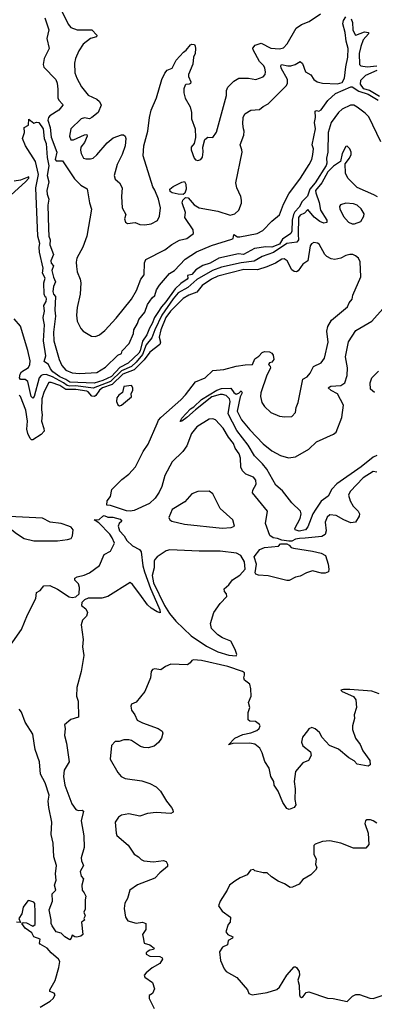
# Model space of a CAD drawing. Extents: x 1921360 to 2014538, y 768294 to 907744.
# Tile 276 of 412: x 1996650 to 1999525, y 829089 to 837068. Entities that reach past the tile are written whole.
import ezdxf

# ---------------------------------------------------------------- set-up
doc = ezdxf.new("R2010")
doc.units = 0

msp = doc.modelspace()

# ---------------------------------------------------------------- linework, layer by layer
at = {"layer": '0CON10XD'}
for points in [[(1996984.4, 837155), (1997043.3, 837033.3), (1997065, 837004.2), (1997115, 836986.9), (1997235, 836987.5), (1997276.2, 836943.8), (1997271.2, 836928.8), (1997225, 836916), (1997165, 836871.4), (1997128.2, 836815), (1997102.1, 836755), (1997092.9, 836715), (1997097.4, 836637.4), (1997112.5, 836595), (1997150, 836525), (1997205, 836457.1), (1997275.8, 836425), (1997295.8, 836405), (1997310, 836375), (1997286.7, 836315), (1997235.5, 836274.5), (1997215, 836265.7), (1997175, 836272.7), (1997148, 836265), (1997062.9, 836185), (1997052.5, 836125), (1997063.8, 836095), (1997085, 836095.5), (1997175, 836136.2), (1997195, 836138), (1997195.6, 836125), (1997175, 836073.1), (1997144, 836035), (1997141.3, 836011.3), (1997147.5, 835985), (1997167.3, 835947.3), (1997185, 835940.8), (1997225, 835940.8), (1997245, 835947.5), (1997275.9, 835974.1), (1997359.4, 836070.6), (1997408.3, 836111.7), (1997476.4, 836136.4), (1997490, 836135), (1997503.6, 836123.6), (1997510, 836105), (1997506, 836045), (1997480.8, 835975), (1997439.6, 835895), (1997414.5, 835805), (1997425, 835776), (1997459.4, 835745), (1997480, 835705), (1997475.8, 835635), (1997480, 835545), (1997509.3, 835489.3), (1997500, 835455), (1997507, 835427), (1997525, 835417.5), (1997585, 835423.8), (1997625, 835408), (1997665, 835406), (1997715, 835413.8), (1997767.7, 835442.3), (1997783.8, 835475), (1997792.5, 835545), (1997774.3, 835615), (1997745, 835686.2), (1997730, 835715), (1997650.8, 835965), (1997656.7, 836045), (1997688.6, 836165), (1997701.1, 836275), (1997716.1, 836333.9), (1997758.6, 836435), (1997801.5, 836585), (1997827.3, 836635), (1997845, 836658.1), (1997885.7, 836675), (1997918.5, 836741.5), (1997978, 836805), (1997999.7, 836820.3), (1998034.5, 836865.5), (1998045, 836870), (1998066.4, 836866.4), (1998073.3, 836855), (1998073.8, 836835), (1998072, 836795), (1998058.8, 836765), (1998052.7, 836707.3), (1998018.6, 836625), (1998018.6, 836608.6), (1998036.2, 836565), (1998035, 836552.5), (1998023.6, 836546.4), (1997995.8, 836544.2), (1997991.1, 836538.9), (1997981.1, 836508.9), (1997980, 836475), (1997991.9, 836431.9), (1998032.4, 836362.4), (1998041.9, 836315), (1998042.5, 836265), (1998073.3, 836185), (1998075.9, 836114.1), (1998063.9, 836066.1), (1998040, 836035), (1998040, 836015), (1998063.8, 835945), (1998075, 835933.3), (1998095, 835927.5), (1998117.5, 835935), (1998131.2, 835955), (1998137.3, 835997.3), (1998134.1, 836035.9), (1998151.2, 836098.8), (1998175, 836117.5), (1998215, 836113.8), (1998244.3, 836155.7), (1998325.7, 836455), (1998326.5, 836495), (1998337, 836523), (1998385, 836569.2), (1998425.5, 836594.5), (1998505, 836595.6), (1998565, 836584.4), (1998623.3, 836605), (1998640, 836625), (1998642.9, 836645), (1998636.8, 836676.8), (1998627.8, 836695), (1998595, 836728.6), (1998542.9, 836825), (1998541.2, 836838.8), (1998557.9, 836862.1), (1998607.7, 836877.7), (1998685, 836837.8), (1998755, 836832.9), (1998788.4, 836841.6), (1998817, 836873), (1998890.7, 836999.3), (1998935, 837030), (1998995.7, 837054.3), (1999089.2, 837115)], [(1996854.2, 837084.2), (1996885.4, 836985), (1996868.6, 836915), (1996888.8, 836835), (1996847.5, 836755), (1996838.8, 836705), (1996845, 836682.5), (1996943.1, 836583.1), (1996953.8, 836555), (1996960, 836505), (1996957.8, 836435), (1996967.5, 836415), (1996998, 836385), (1996999.2, 836375), (1996967.8, 836335), (1996895, 836289.6), (1996882.7, 836275), (1996877.1, 836255), (1996897.9, 836195), (1996905, 836115.7), (1996950.3, 835995), (1996937.1, 835935), (1996945, 835925.8), (1996996.9, 835925), (1997095, 835777.7), (1997145, 835726.9), (1997196.4, 835696.4), (1997216.2, 835585), (1997233, 835533), (1997195.2, 835314.8), (1997162.4, 835225), (1997114, 835135), (1997107.1, 835102.9), (1997109.5, 835069.5), (1997116.4, 835025), (1997140.4, 834965), (1997146, 834935), (1997138.6, 834845), (1997115.3, 834735), (1997111.5, 834675), (1997116.9, 834625), (1997144.3, 834565), (1997163.8, 834543.8), (1997232.7, 834502.7), (1997265, 834501.5), (1997296.3, 834513.7), (1997340.5, 834549.5), (1997430.7, 834649.3), (1997555.7, 834804.3), (1997595.7, 834874.3), (1997631.5, 834965), (1997659.1, 835000.9), (1997662.7, 835097.3), (1997673.1, 835125), (1997827.3, 835202.7), (1997883.4, 835246.6), (1997945, 835282.2), (1998005, 835294.4), (1998060, 835335), (1998056.2, 835365), (1997988.6, 835465), (1997993.9, 835505), (1997967.1, 835585), (1997973.3, 835605), (1997995, 835627.9), (1998016.7, 835625), (1998065, 835567.1), (1998105, 835543.6), (1998255, 835517.3), (1998355, 835485.5), (1998395, 835494.4), (1998425.4, 835524.6), (1998447.2, 835582.8), (1998448.9, 835605), (1998442.2, 835635), (1998410, 835705), (1998402.5, 835745), (1998452.9, 835995), (1998452, 836015), (1998437.5, 836055), (1998467.9, 836132.1), (1998470, 836165), (1998464.7, 836184.7), (1998459.1, 836225), (1998461.5, 836275), (1998475, 836305.8), (1998525, 836334.5), (1998595, 836341.2), (1998624.7, 836365.3), (1998664, 836386), (1998811.6, 836535), (1998820.2, 836555), (1998820.4, 836585), (1998770.4, 836675), (1998765.8, 836695), (1998772.5, 836705), (1998823.4, 836693.4), (1998847.5, 836695), (1998883.9, 836706.1), (1998925, 836729.2), (1998943.8, 836713.8), (1998967.1, 836645), (1999011.4, 836621.4), (1999034.7, 836585), (1999060.5, 836565), (1999104.2, 836554.2), (1999225, 836548.9), (1999265, 836560.5), (1999282, 836595), (1999293, 836687), (1999311.4, 836765), (1999311.9, 836835), (1999296.8, 836895), (1999287.5, 836965), (1999269.8, 837035), (1999275, 837061.4), (1999295, 837092)], [(1999337.3, 837075), (1999346.8, 837045), (1999350, 836985), (1999368.8, 836945), (1999375, 836941.9), (1999445, 836970.9), (1999478.8, 836965), (1999478, 836955), (1999433.9, 836906.1), (1999415, 836852.5), (1999402.2, 836795), (1999403.8, 836705), (1999415, 836693.9), (1999467.5, 836687.5), (1999545, 836693.2)], [(1999545, 836657.3), (1999452.6, 836615), (1999413.5, 836575), (1999410.8, 836545), (1999435, 836512.1), (1999486.2, 836496.2), (1999568.1, 836448.1)], [(1999578.3, 836078.3), (1999480.8, 836280.8), (1999451.2, 836311.2), (1999385, 836358.8), (1999357.5, 836375), (1999332.5, 836375), (1999265, 836342.5), (1999235, 836316.9), (1999175.1, 836235), (1999151.9, 836155), (1999147.6, 835995), (1999137.6, 835945), (1999140.1, 835905), (1999135, 835888), (1999044.9, 835745.1), (1999000.8, 835695), (1998982.1, 835637.9), (1998939.4, 835595), (1998915, 835548.2), (1998879.5, 835510.5), (1998869.2, 835490.8), (1998858.5, 835445), (1998854.9, 835355), (1998848.5, 835335), (1998780.3, 835289.7), (1998755, 835249.9), (1998695, 835224), (1998645, 835226.6), (1998553.1, 835215), (1998465, 835164.6), (1998425, 835170.8), (1998265, 835136.9), (1998194.3, 835095), (1998135, 835077.1), (1998078.8, 835041.2), (1998045, 835002.1), (1998010, 834995), (1998013.5, 834975), (1998007.3, 834965), (1997955, 834931.2), (1997911.5, 834888.5), (1997835, 834781.7), (1997798.1, 834741.9), (1997768.5, 834695), (1997742.3, 834655), (1997725, 834606.4), (1997701.5, 834568.5), (1997679.6, 834515), (1997645.6, 834464.4), (1997625.6, 834385), (1997614.5, 834365), (1997529.6, 834285), (1997461.6, 834248.4), (1997395, 834177.2), (1997325, 834143.6), (1997252.5, 834122.5), (1997055, 834131.8), (1997023.5, 834153.5), (1996975, 834174.5), (1996918, 834215), (1996899.3, 834239.3), (1996883.2, 834275), (1996847.9, 834297.9), (1996860.9, 834345), (1996841.6, 834465), (1996851.2, 834595), (1996842.9, 834635), (1996838.9, 834655), (1996851.1, 834705), (1996846.5, 834753.5), (1996863.8, 834785), (1996867.5, 834805), (1996865, 834816.7), (1996855, 834822.5), (1996849.3, 834845), (1996844.3, 834935), (1996856.2, 834975), (1996834.2, 835015), (1996840.9, 835055), (1996809.6, 835185), (1996807.5, 835225), (1996813.1, 835255), (1996797.5, 835315), (1996781.2, 835705), (1996801.5, 835815), (1996779, 835919), (1996695.9, 836045), (1996671.2, 836105), (1996687.5, 836155), (1996685, 836195.6), (1996721.5, 836215), (1996725, 836262.5), (1996765, 836229.5), (1996785, 836238.9), (1996805, 836235.2), (1996840, 836185), (1996848.9, 836105), (1996865, 836064), (1996871.5, 835951.5), (1996884.8, 835885), (1996873.5, 835805), (1996886.2, 835755), (1996870.8, 835685), (1996873.6, 835655), (1996887, 835615), (1996877.6, 835565), (1996882.1, 835375), (1996886.9, 835315), (1996895.8, 835284.2), (1996892.7, 835245), (1996924.6, 835165), (1996900.8, 835115), (1996905, 835096), (1996923.3, 835075), (1996910.7, 835035), (1996922.5, 834982.5), (1996939.2, 834945), (1996922.9, 834905), (1996919.1, 834865), (1996923, 834843), (1996939.5, 834825), (1996934.1, 834714.1), (1996939.1, 834665), (1996924.7, 834535), (1996926.4, 834465), (1996969.2, 834315), (1996990.6, 834265), (1997025, 834227.7), (1997075, 834205.7), (1997135, 834200.8), (1997275, 834208.2), (1997345, 834251.8), (1997445, 834348.5), (1997475, 834364), (1997481.5, 834385), (1997538.5, 834445), (1997571.1, 834525), (1997575.3, 834555), (1997605.5, 834605), (1997615, 834637.5), (1997665, 834698.2), (1997685, 834761.4), (1997724.5, 834815), (1997746.6, 834833.4), (1997759.8, 834880.2), (1997783.9, 834916.1), (1997865, 835011.8), (1997905, 835035.6), (1997992.5, 835127.5), (1998084.1, 835185.9), (1998205, 835238.4), (1998370.5, 835289.5), (1998379.1, 835295), (1998385, 835328.8), (1998415, 835308.8), (1998435, 835308.9), (1998576, 835335), (1998620.3, 835359.7), (1998694.2, 835435), (1998755, 835485.8), (1998787.7, 835572.3), (1998831.9, 835658.1), (1998925.3, 835785), (1998997.8, 835895), (1999017.3, 835935), (1999027.7, 835975), (1999032, 836022), (1999021.2, 836055), (1999048, 836185), (1999039.6, 836235), (1999047.1, 836275), (1999045, 836327.5), (1999055, 836333.8), (1999075, 836328), (1999095, 836339.2), (1999147.7, 836412.3), (1999209.2, 836470.8), (1999335, 836523.3), (1999345, 836525.6), (1999400.5, 836490.5), (1999475, 836465.6), (1999555.1, 836415)], [(1999551.7, 835631.7), (1999519.9, 835649.9), (1999385, 835709.1), (1999310, 835785), (1999292.5, 835825), (1999288.8, 835901.2), (1999322.5, 835945), (1999337.5, 835975), (1999336.4, 835993.6), (1999325, 836022.5), (1999305, 836042.5), (1999295, 836040), (1999264.3, 835985), (1999250.7, 835919.3), (1999195, 835881.5), (1999148.8, 835835), (1999098.3, 835745), (1999048.9, 835685), (1999049.5, 835665), (1999076.7, 835586.7), (1999088.4, 835525), (1999139.7, 835445), (1999141.1, 835425), (1999115, 835418.6), (1999081.9, 835431.9), (1999037.6, 835467.6), (1998985, 835531.5), (1998959.2, 835500.8), (1998925, 835483.1), (1998911, 835465), (1998908.6, 835328.6), (1998909.3, 835285), (1998896.5, 835265), (1998815, 835254.9), (1998708.5, 835181.5), (1998615, 835148.1), (1998549.7, 835110.3), (1998445, 835097.8), (1998285, 835063.9), (1998213.3, 835036.7), (1998085, 834962.7), (1998012.6, 834897.4), (1997935, 834853.7), (1997894.1, 834805), (1997800.8, 834675), (1997745.1, 834555), (1997721.2, 834488.8), (1997674.5, 834434.5), (1997646, 834354), (1997595, 834292.8), (1997555, 834258.7), (1997475, 834222.8), (1997385, 834135.9), (1997245, 834081.5), (1997105, 834100.5), (1997055, 834097.9), (1997035, 834102.8), (1997005, 834126.7), (1996915.2, 834175.2), (1996865, 834192.2), (1996838.4, 834191.6), (1996823.3, 834185), (1996807.9, 834165), (1996765.9, 834014.1), (1996755, 834000.5), (1996742.9, 834015), (1996715, 834136.9), (1996695, 834153), (1996655, 834152.5), (1996646.8, 834166.8), (1996652.2, 834195), (1996665, 834214.8), (1996721.6, 834248.4), (1996731.9, 834275), (1996733.8, 834303.8), (1996716.2, 834386.2), (1996655, 834585.5), (1996605, 834644.1)], [(1996579.8, 835650.2), (1996695.8, 835754.2)], [(1996695.8, 835754.2), (1996723.3, 835785), (1996725, 835795.8), (1996655, 835767.8), (1996605, 835760.4)], [(1997975, 835652.5), (1997934.2, 835654.2), (1997886.5, 835665), (1997869.5, 835675), (1997867.3, 835695), (1997895, 835716.6), (1997965, 835752.1), (1997985, 835756.4), (1997996.4, 835736.4), (1997998.6, 835695), (1997988.7, 835661.3), (1997975, 835652.5)], [(1999345, 835412.9), (1999365, 835413.8), (1999415, 835432.5), (1999440, 835475), (1999443.3, 835495), (1999417.5, 835535), (1999386.2, 835565), (1999355, 835576.7), (1999295, 835581.4), (1999251.9, 835568.1), (1999243.8, 835555), (1999244.3, 835535), (1999275, 835472.5), (1999315, 835426.9), (1999345, 835412.9)], [(1999545, 833402.5), (1999515.7, 833405.7), (1999435, 833355.4), (1999328.1, 833245), (1999314.4, 833215), (1999328, 833168), (1999354.3, 833125), (1999394, 833085), (1999404.2, 833065), (1999401.2, 833045), (1999373.6, 832996.4), (1999335, 832990.8), (1999276.7, 833015), (1999215, 833050.6), (1999165, 833055.6), (1999143, 833037), (1999125.6, 832995), (1999134.3, 832925), (1999127.1, 832895), (1999099.3, 832880.7), (1998965, 832866.6), (1998917.5, 832865), (1998885, 832858), (1998857, 832843), (1998832.5, 832842.5), (1998775, 832850), (1998740, 832865), (1998705, 832868.6), (1998678.7, 832888.7), (1998642.2, 832985), (1998660, 833085), (1998536.2, 833235), (1998538.8, 833255), (1998565.7, 833304.3), (1998565, 833337.5), (1998545, 833362), (1998484.3, 833384.3), (1998455, 833411.2), (1998443, 833443), (1998439.1, 833515), (1998429.8, 833549.8), (1998397.1, 833595), (1998383.6, 833635), (1998342.1, 833685), (1998298.3, 833758.3), (1998238, 833825), (1998215, 833833.3), (1998185, 833830), (1998085, 833768.5), (1998043.8, 833715), (1998005, 833615.8), (1997971.2, 833568.8), (1997885.4, 833484.6), (1997827.1, 833375), (1997802.6, 833285), (1997781.7, 833238.3), (1997749, 833191), (1997701.9, 833148.1), (1997578.1, 833091.9), (1997544.8, 833085.2), (1997515, 833088), (1997385, 833132.4), (1997354.8, 833134.8), (1997359.8, 833170.2), (1997387.1, 833205), (1997397.7, 833262.3), (1997478.7, 833341.3), (1997534.4, 833385), (1997589.6, 833445), (1997651.6, 833568.4), (1997690.8, 833629.2), (1997764.5, 833795), (1997776, 833824), (1997793.1, 833845), (1997955, 833986.7), (1997995, 834028.6), (1998076.1, 834133.9), (1998154, 834165), (1998216.7, 834225), (1998305, 834233.4), (1998405, 834260.8), (1998477.6, 834272.4), (1998536.4, 834273.6), (1998555, 834319.2), (1998589.1, 834340.9), (1998615, 834371.2), (1998635, 834380), (1998675, 834376.7), (1998695, 834366.7), (1998705, 834350), (1998711.2, 834315), (1998695, 834292.5), (1998675, 834287.5), (1998667.5, 834275), (1998681.2, 834261.2), (1998684, 834245), (1998652.4, 834187.6), (1998604.3, 834045), (1998601.9, 834015), (1998614.2, 833965), (1998635, 833933.3), (1998685.9, 833885.9), (1998755.9, 833855.9), (1998799.3, 833850.7), (1998855, 833852.5), (1998885.9, 833884.1), (1998890, 833925), (1998908, 833965), (1998946.4, 834155), (1998979.2, 834175), (1999006, 834205), (1999031.7, 834258.3), (1999093, 834287), (1999121.1, 834325), (1999150, 834455), (1999139.1, 834545), (1999147.4, 834582.6), (1999177.9, 834632.1), (1999307.3, 834742.7), (1999320, 834775), (1999345, 834802.5), (1999352, 834835), (1999414.2, 834985), (1999410, 835105), (1999395.8, 835135.8), (1999373.6, 835153.6), (1999350, 835165), (1999325, 835166.2), (1999295, 835158), (1999254.4, 835135.6), (1999205, 835125.7), (1999175, 835130.6), (1999138.9, 835148.9), (1999124.3, 835165), (1999078.6, 835248.6), (1999065, 835257.5), (1999035, 835262), (1999015, 835251.2), (1999005.7, 835235), (1998986.2, 835115), (1998945, 835087.1), (1998906.8, 835033.2), (1998895, 835026), (1998875, 835027.5), (1998855, 835042.5), (1998819.2, 835115), (1998795, 835130.8), (1998775, 835126.9), (1998724.1, 835095.9), (1998654, 835066), (1998577.7, 835042.3), (1998466.9, 835043.1), (1998255, 834990.5), (1998203.9, 834965), (1998128.8, 834915), (1998085, 834860.4), (1998020, 834835), (1997975, 834809.1), (1997873.2, 834705)], [(1997873.2, 834705), (1997835, 834655.8), (1997793.7, 834555), (1997779.9, 834495), (1997791.1, 834455), (1997786.3, 834435), (1997705, 834375.3), (1997659.4, 834310.6), (1997578.7, 834231.3), (1997485, 834194.9), (1997398.5, 834111.5), (1997321.2, 834085), (1997296.3, 834065), (1997267.8, 834022.2), (1997255, 834013.4), (1997235, 834016.7), (1997205, 834053.8), (1997195, 834058.3), (1997105, 834071.1), (1997025, 834071.3), (1996975, 834104.1), (1996905, 834128.1), (1996885, 834126.9), (1996848.8, 834055), (1996829.3, 833995), (1996826.9, 833906.9), (1996831.6, 833865), (1996825.4, 833815), (1996846.6, 833755), (1996846.7, 833735), (1996825, 833706.9), (1996755, 833663.3), (1996745, 833663.3), (1996735, 833673.3), (1996716.2, 833715), (1996708.8, 833748.8), (1996713.6, 833815), (1996698.9, 833905), (1996656.4, 834015), (1996645, 834024.4)], [(1999545, 833537.7), (1999515, 833522.6), (1999418.7, 833445), (1999222.2, 833307.8), (1999179.4, 833265), (1999152, 833208), (1999095, 833165.3), (1999052, 833102), (1999027, 833065), (1998985, 832958.6), (1998967.3, 832935), (1998915, 832924.5), (1998882.5, 832935), (1998880.4, 832945), (1998924.3, 833025.7), (1998932.4, 833065), (1998926.5, 833085), (1998855, 833153.1), (1998779.8, 833249.8), (1998726.7, 833296.7), (1998652.7, 833425), (1998619.2, 833469.2), (1998553, 833533), (1998501, 833621), (1998409.9, 833739.9), (1998339.1, 833875), (1998355.4, 833975), (1998351.5, 833995), (1998325, 834022.3), (1998295, 834030.8), (1998275, 834029.6), (1998208.1, 834011.9), (1998073.7, 833906.3), (1998005, 833844.5), (1997965, 833814.3), (1997951.7, 833811.7), (1997965, 833838.6), (1998033.6, 833915), (1998060.2, 833929.8), (1998125, 833990.4), (1998247.1, 834065), (1998285, 834079.3), (1998362.5, 834082.5), (1998385, 834046.2), (1998405, 834034), (1998427, 834043), (1998445, 834060), (1998452.5, 834045), (1998437.7, 834012.3), (1998412, 833895), (1998447.5, 833825), (1998515, 833743.2), (1998625, 833630.4), (1998695, 833575.5), (1998765, 833537.7), (1998828.3, 833518.3), (1998885, 833525.9), (1998995, 833588.7), (1999055, 833648), (1999195, 833708.2), (1999215.3, 833725), (1999260.8, 833845), (1999273.8, 833945), (1999226.4, 834035), (1999175, 834063.2), (1999151.5, 834085), (1999172.8, 834097.2), (1999253.8, 834105), (1999285, 834124.4), (1999304.8, 834185), (1999307.1, 834247.1), (1999290.8, 834335), (1999315, 834457.5), (1999375, 834550), (1999504.4, 834625.6), (1999595, 834724.3)], [(1999525, 834046.7), (1999494.3, 834075), (1999491.9, 834125), (1999504.4, 834165), (1999559.7, 834220.3)], [(1997459.3, 833939.3), (1997475, 833943.8), (1997555, 834012.5), (1997552.5, 834035), (1997567.5, 834065), (1997565.8, 834085), (1997555, 834103.3), (1997495, 834096.2), (1997483.8, 834046.2), (1997454.1, 834025.9), (1997436.7, 834005), (1997434, 833975), (1997445, 833947.5), (1997459.3, 833939.3)], [(1998292.3, 832947.7), (1998365, 832953.3), (1998390, 832965), (1998378.6, 833015), (1998275, 833105.8), (1998216.1, 833226.1), (1998185, 833246.7), (1998094, 833246), (1998045, 833226.2), (1997989.1, 833160.9), (1997885, 833098), (1997858.6, 833035), (1997867.5, 833015), (1997883.5, 833005), (1997985, 832979.7), (1998292.3, 832947.7)], [(1996525, 831925.6), (1996663.3, 832125), (1996712.5, 832245), (1996781.7, 832378.3), (1996786.7, 832425), (1996815, 832443.3), (1996845, 832480), (1996895, 832483.3), (1996955, 832452.9), (1997050.5, 832390.5), (1997075, 832386.1), (1997105, 832390.4), (1997131.7, 832415), (1997135.7, 832465.7), (1997126.3, 832496.3), (1997096.9, 832525), (1997096.6, 832543.4), (1997115, 832554.4), (1997173.1, 832566.9), (1997215.2, 832584.8), (1997297.5, 832645), (1997333.3, 832735), (1997385, 832760.8), (1997417.6, 832825), (1997400.3, 832870.3), (1997379.2, 832899.2), (1997291, 832991), (1997254.2, 833015.8), (1997295, 833018.1), (1997323.8, 833046.2), (1997335, 833049.6), (1997365, 833036.9), (1997405, 833036), (1997465, 833020), (1997477.1, 833005), (1997455.7, 832984.3), (1997447.2, 832962.8), (1997457.8, 832925), (1997495.5, 832885), (1997518.3, 832848.3), (1997563.5, 832803.5), (1997620.3, 832775), (1997635.7, 832755), (1997647.8, 832642.2), (1997660.4, 832595), (1997709, 832459), (1997758.3, 832348.3), (1997785.8, 832285), (1997787.5, 832262.5), (1997765, 832269.2), (1997715, 832300), (1997685, 832325.7), (1997625, 832413.6), (1997565, 832490), (1997545, 832506.7), (1997365, 832392.5), (1997315, 832381.5), (1997205, 832381.1), (1997174.2, 832365.8), (1997152.1, 832345), (1997151, 832321), (1997187.1, 832295), (1997198.9, 832265), (1997192.5, 832235), (1997159.1, 832200.9), (1997146.7, 832165), (1997164.4, 832045), (1997160, 831985), (1997170, 831915), (1997148, 831785), (1997114, 831655), (1997110, 831585), (1997123.3, 831545), (1997126.2, 831415), (1997065, 831396.4), (1997013.1, 831355), (1997017.8, 831325), (1997012.4, 831267.6), (1997030, 831205), (1997050, 831055), (1997011.1, 830985), (1997004.6, 830935.4), (1997015.4, 830865), (1997072.7, 830712.7), (1997105, 830668), (1997125, 830660.8), (1997155, 830663.3), (1997166.7, 830655), (1997147.5, 830575), (1997170, 830455), (1997171.7, 830358.3), (1997148, 830275), (1997151.2, 830251.2), (1997166.7, 830215), (1997138.8, 830165), (1997148.3, 830128.3), (1997166.2, 830105), (1997154.3, 830055), (1997157.1, 830015), (1997172.6, 829992.6), (1997186.2, 829965), (1997180, 829935), (1997180.7, 829859.3), (1997170, 829835), (1997180, 829805), (1997170, 829785), (1997175, 829770), (1997150, 829755), (1997162.5, 829655), (1997145, 829640), (1997113.4, 829633.4), (1997097.5, 829635), (1997075, 829650), (1997066.7, 829625), (1997055, 829612.5)], [(1996955, 832844.7), (1997037.5, 832855), (1997066.7, 832865), (1997077.5, 832885), (1997082.5, 832935), (1997067.5, 832955), (1997046.7, 832965), (1996985, 832986.1), (1996896.9, 832996.9), (1996835, 833028.5), (1996565, 833042), (1996542.2, 833037.8), (1996528.9, 833025), (1996529.6, 833005), (1996548.3, 832965), (1996624.5, 832904.5), (1996685.9, 832865), (1996764.8, 832845.2), (1996955, 832844.7)], [(1998405, 831912.5), (1998410, 831925), (1998395.5, 831965.5), (1998362, 832032), (1998295, 832057.5), (1998255, 832082.5), (1998203.8, 832135), (1998196.7, 832175), (1998223.8, 832265), (1998274.2, 832335.8), (1998330, 832395), (1998326.2, 832415), (1998311.2, 832435), (1998308.8, 832455), (1998345, 832487.5), (1998375, 832529.2), (1998435, 832565.6), (1998476.9, 832615), (1998472, 832675), (1998442.7, 832725), (1998408.6, 832745), (1998275, 832760.2), (1998105, 832760.5), (1997867.6, 832772.4), (1997837.1, 832765), (1997765, 832714.2), (1997745.8, 832695), (1997740.7, 832679.3), (1997739.5, 832625), (1997722.7, 832565), (1997735, 832505.4), (1997825, 832320.7), (1997865, 832256.8), (1997915, 832192.8), (1998039.8, 832075), (1998165, 831990), (1998255, 831945.2), (1998345, 831919), (1998405, 831912.5)], [(1998815, 832522.4), (1998665, 832562.2), (1998585, 832567.5), (1998563.9, 832575), (1998560, 832585), (1998570.1, 832655), (1998551.2, 832715), (1998595.9, 832774.1), (1998635, 832790.6), (1998747, 832803), (1998765, 832820), (1998815, 832820), (1998835, 832810), (1998851.7, 832791.7), (1998870, 832785), (1999025, 832761.9), (1999094.3, 832744.3), (1999128.6, 832725), (1999149.4, 832655), (1999155.9, 832614.1), (1999152.5, 832595), (1999125, 832584), (1999097.3, 832582.7), (1999025, 832600.6), (1998975, 832584.3), (1998925, 832558.6), (1998885, 832551.8), (1998835, 832523.5), (1998815, 832522.4)], [(1999565, 831604.4), (1999505, 831626.9), (1999325, 831641.4), (1999275, 831641.2), (1999252.5, 831635), (1999265, 831624), (1999355, 831584), (1999376.2, 831555), (1999381.4, 831495), (1999361.9, 831435), (1999362.9, 831405), (1999348.1, 831345), (1999348.6, 831315), (1999372.5, 831245), (1999410, 831195), (1999433, 831143), (1999488.8, 831065), (1999491.7, 831028.3), (1999475, 831017.5), (1999385, 831033.8), (1999360.8, 831060.8), (1999318, 831085), (1999235, 831157.1), (1999162.5, 831185), (1999100.7, 831250.7), (1999081.7, 831291.7), (1999045, 831322.5), (1999018.3, 831331.7), (1998995, 831322.5), (1998983.3, 831305), (1998943.8, 831255), (1998934.1, 831214.1), (1998945, 831183.3), (1999006.7, 831135), (1999013.3, 831105), (1998990, 831065), (1998944.3, 831045.7), (1998886.7, 830975), (1998876, 830895), (1998882.5, 830835), (1998879.7, 830749.7), (1998888, 830705), (1998875, 830682.5), (1998835, 830668.8), (1998816.1, 830676.1), (1998784.3, 830724.3), (1998746.4, 830816.4), (1998713.3, 830865), (1998708.8, 830895), (1998685.5, 830935), (1998671.9, 831001.9), (1998636.5, 831056.5), (1998616.1, 831126.1), (1998595.4, 831165.4), (1998555, 831195.7), (1998515.5, 831205.5), (1998377, 831203), (1998341.7, 831191.7), (1998393.2, 831246.8), (1998457.5, 831275), (1998525, 831288.1), (1998573.4, 831306.6), (1998590.8, 831325), (1998598.6, 831345), (1998595, 831356.2), (1998561.4, 831381.4), (1998515, 831384.4), (1998502.2, 831395), (1998501.9, 831455), (1998514.3, 831495), (1998504.4, 831535), (1998526.7, 831585), (1998524.4, 831644.4), (1998514.3, 831684.3), (1998473.3, 831715), (1998466.7, 831735), (1998473.3, 831755), (1998471.2, 831775), (1998456.1, 831786.1), (1998336.3, 831826.3), (1998125, 831875.3), (1998059.2, 831880.8), (1998044.2, 831875.8), (1998032.5, 831855), (1998009.1, 831840.9), (1997875, 831844.4), (1997832.6, 831827.4), (1997795, 831800.8), (1997745, 831807.1), (1997727.5, 831802.5), (1997716, 831785), (1997711.2, 831735), (1997663.3, 831625), (1997593, 831537), (1997555, 831520), (1997550, 831505), (1997555, 831472.5)], [(1997055, 829612.5), (1997015, 829636), (1996985, 829664.3), (1996945, 829675.8), (1996912.2, 829725), (1996905.6, 829745), (1996905.7, 829774.3), (1996889.4, 829855), (1996916.2, 829923.8), (1996911.8, 829985), (1996942.2, 830015), (1996930.6, 830055), (1996944.3, 830095), (1996941.2, 830145), (1996948, 830215), (1996925.7, 830285), (1996921.5, 830395), (1996904.1, 830465), (1996911, 830565), (1996884.8, 830685), (1996881, 830735), (1996887.5, 830785), (1996855.4, 830885), (1996817.7, 830955), (1996809.4, 831055), (1996774.4, 831155), (1996765.7, 831205), (1996757.2, 831277.2), (1996695, 831376.2), (1996665, 831456.7), (1996645, 831480)], [(1997555, 831472.5), (1997582, 831435), (1997601.8, 831391.8), (1997645, 831369.5), (1997772.5, 831325), (1997805, 831303.3), (1997811.2, 831285), (1997799.2, 831245), (1997775, 831211.2), (1997740.3, 831179.7), (1997692.3, 831167.7), (1997655, 831170), (1997629.1, 831179.1), (1997555, 831226), (1997535, 831232), (1997495, 831233.3), (1997455, 831220), (1997425, 831220), (1997393.3, 831185), (1997383.3, 831075), (1997445, 830966.7), (1997473.3, 830935), (1997505, 830918), (1997639.7, 830899.7), (1997705, 830877.3), (1997755, 830851.4), (1997790.8, 830815), (1997840, 830735), (1997880, 830685), (1997891.2, 830665), (1997893.3, 830645), (1997873.9, 830636.1), (1997755, 830642.5), (1997685.5, 830634.5), (1997625, 830614.3), (1997535, 830631.4), (1997475, 830622), (1997452, 830605), (1997424, 830565), (1997430.8, 830475), (1997437.9, 830457.9), (1997528.7, 830378.7), (1997576.7, 830305), (1997613.8, 830285), (1997635, 830262), (1997655, 830250.8), (1997735, 830244.3), (1997815, 830253.8), (1997837.3, 830247.3), (1997848.8, 830225), (1997846.7, 830205), (1997786, 830155), (1997745, 830110), (1997605, 830055.8), (1997543.8, 830015), (1997524, 829945), (1997501.1, 829908.9), (1997496.5, 829865), (1997501.1, 829831.1), (1997508.8, 829795), (1997526.2, 829765), (1997595, 829747.5), (1997645, 829754.2), (1997673.3, 829745), (1997673.3, 829695), (1997646.2, 829655), (1997651.4, 829631.4), (1997658.8, 829585), (1997705, 829571.1), (1997740, 829545), (1997735, 829533.8), (1997705, 829528), (1997683.3, 829515), (1997673.8, 829505), (1997673.8, 829495), (1997705, 829480), (1997785, 829475.7), (1997803.8, 829465), (1997808.8, 829455), (1997785, 829420.8), (1997725, 829384.3), (1997673.8, 829345), (1997658.8, 829325), (1997665, 829310), (1997726, 829265), (1997743.3, 829215), (1997727.5, 829175), (1997699.3, 829160.7), (1997699.2, 829135), (1997739.2, 829055)], [(1999545, 830556.2), (1999515, 830576.7), (1999495, 830583.3), (1999465, 830582.5), (1999452.5, 830575), (1999447.5, 830555), (1999476.1, 830476.1), (1999480, 830385), (1999455, 830353.8), (1999355.9, 830354.1), (1999252.5, 830395), (1999164.1, 830414.1), (1999105, 830407.1), (1999045, 830387.1), (1999034.4, 830375), (1999033.8, 830305), (1999052.5, 830265), (1999047.5, 830225), (1999057.5, 830195), (1999047.5, 830175), (1999011.4, 830138.6), (1998945, 830101.2), (1998915, 830063.3), (1998862.3, 830037.7), (1998842.5, 830035), (1998795.7, 830065.7), (1998745, 830086.2), (1998690.8, 830120.8), (1998655, 830153.3), (1998625, 830153.8), (1998555, 830170), (1998545, 830180), (1998520, 830175), (1998493, 830137), (1998437.3, 830112.7), (1998394.3, 830085.7), (1998351.2, 830055), (1998332.5, 830015), (1998274, 829925), (1998262.3, 829887.7), (1998292.3, 829842.3), (1998360, 829795), (1998356.7, 829755), (1998341.2, 829735), (1998320, 829675), (1998336.2, 829655), (1998376.7, 829635), (1998373.8, 829625), (1998340.8, 829605), (1998335, 829570.8), (1998295, 829552.5), (1998268.6, 829515), (1998276.7, 829445), (1998308, 829375), (1998325, 829354.2), (1998410, 829305), (1998497.3, 829207.3), (1998507.5, 829175), (1998535, 829166.7), (1998655, 829185.6), (1998735, 829207.8), (1998755, 829228.6), (1998814.5, 829325.5), (1998875, 829392), (1998885, 829393.8), (1998895, 829386.2), (1998916.2, 829355), (1998918.8, 829325), (1998904.3, 829285.7)], [(1996815.3, 829064.7), (1996896.9, 829113.1), (1996920.4, 829135), (1996937.1, 829165), (1996930, 829180), (1996895, 829191.2), (1996893.1, 829205), (1996937.7, 829282.3), (1996967.6, 829387.6), (1996974.7, 829435), (1996963.8, 829455), (1996903.6, 829505), (1996873.7, 829543.7), (1996815.7, 829575), (1996811.1, 829585), (1996815, 829616.7), (1996764.3, 829634.3), (1996748.2, 829668.2), (1996694.5, 829705), (1996667.5, 829745), (1996678.8, 829751.2), (1996705, 829750), (1996755, 829722.9), (1996775, 829736.2), (1996776.2, 829836.2), (1996771.9, 829905), (1996765, 829917.5), (1996725, 829930), (1996715, 829926.2), (1996678.1, 829875), (1996666.9, 829823.1), (1996643.8, 829785), (1996657.5, 829752.5), (1996625, 829754.2)], [(1998904.3, 829285.7), (1998914.3, 829245), (1998918.6, 829165), (1998925, 829150), (1998935, 829143.8), (1998948.3, 829151.7), (1998972.5, 829185), (1998995, 829190), (1999145, 829137.5), (1999190, 829135), (1999305, 829111.2), (1999346.7, 829155), (1999375, 829168), (1999405, 829168.8), (1999487.7, 829137.7), (1999515, 829135.8), (1999597, 829163)]]:
    msp.add_lwpolyline(points, dxfattribs=at)

doc.saveas('drawing.dxf')
